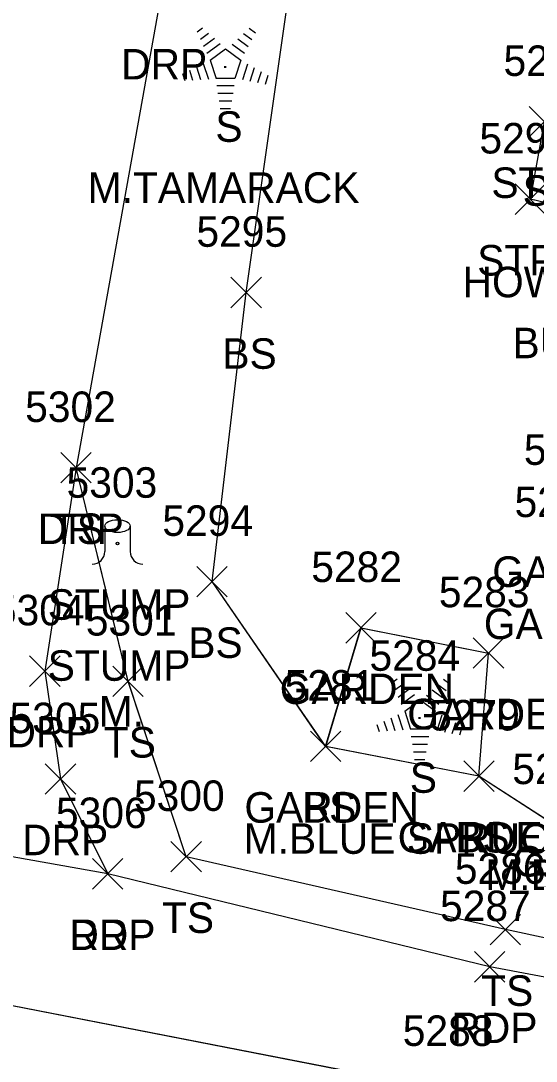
# Model space of a CAD drawing. Extents: x 1554668 to 1563881, y 831386 to 834374.
# Drawn here: x 1562135.6 to 1562169.4, y 833034.8 to 833103 of the extents above; entities that cross this region are included whole.
import ezdxf

# ---------------------------------------------------------------- set-up
doc = ezdxf.new("R2010")
doc.units = 0
for name, color, linetype in [('L_A', 7, 'Continuous'), ('L_C', 7, 'Continuous'), ('L_I', 7, 'Continuous'), ('L_TIC', 7, 'Continuous'), ('LAPB', 7, 'Continuous'), ('LBF', 7, 'Continuous'), ('LELB', 7, 'Continuous'), ('LTC', 7, 'Continuous'), ('LTS', 7, 'Continuous'), ('P_A', 7, 'Continuous'), ('P_I', 7, 'Continuous'), ('P_TIC', 7, 'Continuous'), ('PET', 7, 'Continuous'), ('PRC', 7, 'Continuous'), ('R_A', 7, 'Continuous'), ('R_I', 7, 'Continuous'), ('R_TIC', 7, 'Continuous'), ('RDP', 7, 'Continuous')]:
    doc.layers.add(name, color=color, linetype=linetype)

msp = doc.modelspace()

# ---------------------------------------------------------------- linework, layer by layer
at = {"layer": 'L_TIC'}
for points in [[(1562168.91, 833095.432), (1562170.91, 833097.432)], [(1562170.91, 833095.432), (1562168.91, 833097.432)], [(1562167.981, 833090.348), (1562169.981, 833092.348)], [(1562169.981, 833090.348), (1562167.981, 833092.348)], [(1562149.332, 833084.231), (1562151.332, 833086.231)], [(1562151.332, 833084.231), (1562149.332, 833086.231)], [(1562138.176, 833072.743), (1562140.176, 833074.743)], [(1562140.176, 833072.743), (1562138.176, 833074.743)], [(1562147.096, 833065.276), (1562149.096, 833067.276)], [(1562149.096, 833065.276), (1562147.096, 833067.276)], [(1562156.867, 833062.25), (1562158.867, 833064.25)], [(1562158.867, 833062.25), (1562156.867, 833064.25)], [(1562165.235, 833060.596), (1562167.235, 833062.596)], [(1562167.235, 833060.596), (1562165.235, 833062.596)], [(1562165.235, 833060.596), (1562167.235, 833062.596)], [(1562167.235, 833060.596), (1562165.235, 833062.596)], [(1562141.587, 833058.74), (1562143.587, 833060.74)], [(1562143.587, 833058.74), (1562141.587, 833060.74)], [(1562154.55, 833054.473), (1562156.55, 833056.473)], [(1562156.55, 833054.473), (1562154.55, 833056.473)], [(1562154.55, 833054.473), (1562156.55, 833056.473)], [(1562156.55, 833054.473), (1562154.55, 833056.473)], [(1562164.606, 833052.517), (1562166.606, 833054.517)], [(1562166.606, 833052.517), (1562164.606, 833054.517)], [(1562164.606, 833052.517), (1562166.606, 833054.517)], [(1562166.606, 833052.517), (1562164.606, 833054.517)], [(1562164.606, 833052.517), (1562166.606, 833054.517)], [(1562166.606, 833052.517), (1562164.606, 833054.517)], [(1562145.4, 833047.242), (1562147.4, 833049.242)], [(1562147.4, 833047.242), (1562145.4, 833049.242)], [(1562166.338, 833042.461), (1562168.338, 833044.461)], [(1562168.338, 833042.461), (1562166.338, 833044.461)]]:
    msp.add_lwpolyline(points, dxfattribs=at)
at = {"layer": 'LAPB'}
for points in [[(1562165.606, 833053.517), (1562155.55, 833055.473), (1562157.867, 833063.25), (1562166.235, 833061.596)], [(1562165.608, 833053.516), (1562155.551, 833055.477), (1562157.87, 833063.252), (1562166.237, 833061.595)], [(1562165.608, 833053.516), (1562155.551, 833055.477), (1562157.87, 833063.252), (1562166.237, 833061.595)], [(1562165.608, 833053.516), (1562155.551, 833055.477), (1562157.87, 833063.252), (1562166.237, 833061.595)], [(1562165.606, 833053.517), (1562166.235, 833061.596)], [(1562165.608, 833053.516), (1562166.237, 833061.595)], [(1562165.608, 833053.516), (1562166.237, 833061.595)], [(1562165.608, 833053.516), (1562166.237, 833061.595)]]:
    msp.add_lwpolyline(points, dxfattribs=at)
at = {"layer": 'LBF'}
for points in [[(1562174.901, 833089.922), (1562168.981, 833091.348), (1562169.91, 833096.432), (1562175.843, 833095.918)], [(1562174.904, 833089.925), (1562168.984, 833091.345), (1562169.912, 833096.433), (1562175.845, 833095.917)], [(1562174.904, 833089.925), (1562168.984, 833091.345), (1562169.912, 833096.433), (1562175.845, 833095.917)], [(1562174.904, 833089.925), (1562168.984, 833091.345), (1562169.912, 833096.433), (1562175.845, 833095.917)]]:
    msp.add_lwpolyline(points, dxfattribs=at)
at = {"layer": 'LELB'}
for points in [[(1562155.55, 833055.473), (1562148.096, 833066.276), (1562150.332, 833085.231), (1562155.749, 833123.226)], [(1562155.551, 833055.477), (1562148.099, 833066.274), (1562150.335, 833085.231), (1562155.752, 833123.225)], [(1562155.551, 833055.477), (1562148.099, 833066.274), (1562150.335, 833085.231), (1562155.752, 833123.225)], [(1562155.551, 833055.477), (1562148.099, 833066.274), (1562150.335, 833085.231), (1562155.752, 833123.225)], [(1562188.813, 833038.858), (1562167.338, 833043.461), (1562146.4, 833048.242), (1562142.587, 833059.74), (1562139.176, 833073.743)], [(1562188.815, 833038.857), (1562167.34, 833043.458), (1562146.404, 833048.239), (1562142.59, 833059.738), (1562139.18, 833073.739)], [(1562188.815, 833038.857), (1562167.34, 833043.458), (1562146.404, 833048.239), (1562142.59, 833059.738), (1562139.18, 833073.739)], [(1562188.815, 833038.857), (1562167.34, 833043.458), (1562146.404, 833048.239), (1562142.59, 833059.738), (1562139.18, 833073.739)], [(1562183.588, 833047.587), (1562171.053, 833050.001), (1562165.606, 833053.517)], [(1562183.589, 833047.585), (1562171.055, 833049.998), (1562165.608, 833053.516)], [(1562183.589, 833047.585), (1562171.055, 833049.998), (1562165.608, 833053.516)], [(1562183.589, 833047.585), (1562171.055, 833049.998), (1562165.608, 833053.516)]]:
    msp.add_lwpolyline(points, dxfattribs=at)
at = {"layer": 'LTC'}
for p, q in [((1562147.124, 833102.32), (1562147.479, 833102.577)), ((1562150.523, 833102.56), (1562150.942, 833102.256)), ((1562147.334, 833101.854), (1562147.863, 833102.238)), ((1562147.544, 833101.388), (1562148.247, 833101.9)), ((1562149.781, 833101.863), (1562150.46, 833101.37)), ((1562150.152, 833102.212), (1562150.701, 833101.813)), ((1562147.753, 833100.923), (1562148.632, 833101.561)), ((1562147.978, 833100.468), (1562148.989, 833101.202)), ((1562148.989, 833101.202), (1562149.987, 833100.477)), ((1562149.409, 833101.515), (1562150.219, 833100.926)), ((1562147.978, 833100.468), (1562148.365, 833099.274)), ((1562149.987, 833100.477), (1562149.595, 833099.274)), ((1562146.157, 833099.599), (1562146.309, 833099.131)), ((1562146.612, 833099.816), (1562146.824, 833099.164)), ((1562147.068, 833100.032), (1562147.339, 833099.197)), ((1562147.523, 833100.248), (1562147.854, 833099.229)), ((1562150.424, 833100.206), (1562150.086, 833099.167)), ((1562150.869, 833099.956), (1562150.581, 833099.071)), ((1562151.313, 833099.706), (1562151.076, 833098.976)), ((1562149.595, 833099.274), (1562148.365, 833099.274)), ((1562151.757, 833099.456), (1562151.571, 833098.881)), ((1562149.557, 833098.774), (1562148.412, 833098.774)), ((1562149.473, 833098.274), (1562148.485, 833098.274)), ((1562149.389, 833097.774), (1562148.558, 833097.774)), ((1562149.306, 833097.274), (1562148.631, 833097.274)), ((1562159.88, 833059.639), (1562160.234, 833059.896)), ((1562160.089, 833059.174), (1562160.618, 833059.558)), ((1562162.907, 833059.531), (1562163.456, 833059.132)), ((1562163.278, 833059.879), (1562163.697, 833059.575)), ((1562160.299, 833058.708), (1562161.002, 833059.219)), ((1562160.508, 833058.242), (1562161.387, 833058.88)), ((1562162.165, 833058.834), (1562162.974, 833058.246)), ((1562162.536, 833059.183), (1562163.215, 833058.689)), ((1562160.733, 833057.787), (1562161.745, 833058.521)), ((1562161.745, 833058.521), (1562162.742, 833057.796)), ((1562159.823, 833057.351), (1562160.094, 833056.516)), ((1562160.278, 833057.568), (1562160.609, 833056.549)), ((1562160.733, 833057.787), (1562161.12, 833056.594)), ((1562162.742, 833057.796), (1562162.35, 833056.594)), ((1562163.179, 833057.526), (1562162.841, 833056.486)), ((1562163.624, 833057.275), (1562163.336, 833056.391)), ((1562158.912, 833056.918), (1562159.064, 833056.45)), ((1562159.367, 833057.135), (1562159.579, 833056.483)), ((1562162.35, 833056.594), (1562161.12, 833056.594)), ((1562164.068, 833057.025), (1562163.831, 833056.296)), ((1562164.512, 833056.775), (1562164.326, 833056.201)), ((1562162.312, 833056.094), (1562161.167, 833056.094)), ((1562162.228, 833055.594), (1562161.24, 833055.594)), ((1562162.145, 833055.094), (1562161.313, 833055.094)), ((1562162.061, 833054.594), (1562161.386, 833054.594))]:
    msp.add_line(p, q, dxfattribs=at)
at = {"layer": 'LTS'}
for p, q in [((1562141.063, 833069.916), (1562141.063, 833068.25)), ((1562142.73, 833069.75), (1562142.73, 833069.916)), ((1562142.73, 833069.916), (1562142.73, 833068.25)), ((1562141.896, 833068.774), (1562141.896, 833068.774)), ((1562141.896, 833068.774), (1562141.896, 833068.774)), ((1562141.896, 833068.75), (1562141.896, 833068.75))]:
    msp.add_line(p, q, dxfattribs=at)
msp.add_circle((1562141.896, 833068.774), 0.0833, dxfattribs=at)
for centre, start, end in [((1562140.23, 833068.25), 270, 360), ((1562143.563, 833068.25), 180, 270)]:
    msp.add_arc(centre, 0.833, start, end, dxfattribs=at)
msp.add_ellipse((1562141.896, 833069.916), major_axis=(-0.833, 0), ratio=0.5, dxfattribs=at)
at = {"layer": 'P_TIC'}
for points in [[(1562140.251, 833046.118), (1562142.251, 833048.118)], [(1562142.251, 833046.118), (1562140.251, 833048.118)], [(1562165.311, 833040.016), (1562167.311, 833042.016)], [(1562167.311, 833040.016), (1562165.311, 833042.016)]]:
    msp.add_lwpolyline(points, dxfattribs=at)
at = {"layer": 'PET'}
for points in [[(1562367.889, 833393.463), (1562360.289, 833352.078), (1562357.044, 833334.113), (1562353.489, 833316.29), (1562348.902, 833287.511), (1562344.023, 833257.511), (1562341.091, 833241.702), (1562334.137, 833199.472), (1562328.958, 833169.512), (1562320.408, 833116.756), (1562314.37, 833085.591), (1562306.506, 833039.997), (1562299.854, 833031.159), (1562289.417, 833022.933), (1562277.976, 833019.507), (1562267.789, 833020.015), (1562232.643, 833027.546), (1562191.643, 833036.001), (1562188.418, 833036.858), (1562166.311, 833041.016), (1562141.251, 833047.118), (1562119.213, 833051.023)], [(1562367.889, 833393.469), (1562360.289, 833352.08), (1562357.041, 833334.115), (1562353.488, 833316.294), (1562348.902, 833287.512), (1562344.019, 833257.512), (1562341.096, 833241.706), (1562334.136, 833199.471), (1562328.957, 833169.511), (1562320.408, 833116.753), (1562314.37, 833085.59), (1562306.506, 833039.996), (1562299.858, 833031.156), (1562289.417, 833022.933), (1562277.98, 833019.505), (1562267.788, 833020.016), (1562232.638, 833027.547), (1562191.647, 833036), (1562188.42, 833036.857), (1562166.314, 833041.013), (1562141.253, 833047.118), (1562119.219, 833051.02)], [(1562367.889, 833393.469), (1562360.289, 833352.08), (1562357.041, 833334.115), (1562353.488, 833316.294), (1562348.902, 833287.512), (1562344.019, 833257.512), (1562341.096, 833241.706), (1562334.136, 833199.471), (1562328.957, 833169.511), (1562320.408, 833116.753), (1562314.37, 833085.59), (1562306.506, 833039.996), (1562299.858, 833031.156), (1562289.417, 833022.933), (1562277.98, 833019.505), (1562267.788, 833020.016), (1562232.638, 833027.547), (1562191.647, 833036), (1562188.42, 833036.857), (1562166.314, 833041.013), (1562141.253, 833047.118), (1562119.219, 833051.02)], [(1562367.889, 833393.469), (1562360.289, 833352.08), (1562357.041, 833334.115), (1562353.488, 833316.294), (1562348.902, 833287.512), (1562344.019, 833257.512), (1562341.096, 833241.706), (1562334.136, 833199.471), (1562328.957, 833169.511), (1562320.408, 833116.753), (1562314.37, 833085.59), (1562306.506, 833039.996), (1562299.858, 833031.156), (1562289.417, 833022.933), (1562277.98, 833019.505), (1562267.788, 833020.016), (1562232.638, 833027.547), (1562191.647, 833036), (1562188.42, 833036.857), (1562166.314, 833041.013), (1562141.253, 833047.118), (1562119.219, 833051.02)]]:
    msp.add_lwpolyline(points, dxfattribs=at)
at = {"layer": 'PRC'}
for points in [[(1562300.293, 833002.635), (1562265.056, 833007.76), (1562229.752, 833015.899), (1562188.56, 833027.158), (1562163.867, 833032.834), (1562128.368, 833039.745), (1562080.008, 833048.853), (1562037.166, 833057.37), (1561989.079, 833066.767), (1561944.749, 833075.337), (1561893.656, 833085.488), (1561855.803, 833092.68), (1561805.738, 833106.779), (1561782.445, 833121.396), (1561772.46, 833130.936), (1561764.816, 833144.509), (1561760.941, 833173.068), (1561763.812, 833193.359), (1561770.109, 833225.658), (1561775.835, 833254.581), (1561787.627, 833309.043), (1561795.14, 833348.536), (1561800.21, 833371.538), (1561806.437, 833405.192)], [(1562300.297, 833002.634), (1562265.06, 833007.759), (1562229.751, 833015.899), (1562188.563, 833027.157), (1562163.87, 833032.838), (1562128.369, 833039.745), (1562080.013, 833048.851), (1562037.119, 833057.379), (1561989.031, 833066.776), (1561944.699, 833075.346), (1561893.607, 833085.494), (1561855.757, 833092.686), (1561805.685, 833106.789), (1561782.448, 833121.397), (1561772.461, 833130.936), (1561764.814, 833144.506), (1561760.941, 833173.07), (1561763.813, 833193.362), (1561770.108, 833225.654), (1561775.838, 833254.58), (1561787.632, 833309.041), (1561795.141, 833348.53), (1561800.212, 833371.537), (1561806.439, 833405.19)], [(1562300.297, 833002.634), (1562265.06, 833007.759), (1562229.751, 833015.899), (1562188.563, 833027.157), (1562163.87, 833032.838), (1562128.369, 833039.745), (1562080.013, 833048.851), (1562037.119, 833057.379), (1561989.031, 833066.776), (1561944.699, 833075.346), (1561893.607, 833085.494), (1561855.757, 833092.686), (1561805.685, 833106.789), (1561782.448, 833121.397), (1561772.461, 833130.936), (1561764.814, 833144.506), (1561760.941, 833173.07), (1561763.813, 833193.362), (1561770.108, 833225.654), (1561775.838, 833254.58), (1561787.632, 833309.041), (1561795.141, 833348.53), (1561800.212, 833371.537), (1561806.439, 833405.19)], [(1562300.297, 833002.634), (1562265.06, 833007.759), (1562229.751, 833015.899), (1562188.563, 833027.157), (1562163.87, 833032.838), (1562128.369, 833039.745), (1562080.013, 833048.851), (1562037.119, 833057.379), (1561989.031, 833066.776), (1561944.699, 833075.346), (1561893.607, 833085.494), (1561855.757, 833092.686), (1561805.685, 833106.789), (1561782.448, 833121.397), (1561772.461, 833130.936), (1561764.814, 833144.506), (1561760.941, 833173.07), (1561763.813, 833193.362), (1561770.108, 833225.654), (1561775.838, 833254.58), (1561787.632, 833309.041), (1561795.141, 833348.53), (1561800.212, 833371.537), (1561806.439, 833405.19)]]:
    msp.add_lwpolyline(points, dxfattribs=at)
at = {"layer": 'R_TIC'}
for points in [[(1562138.176, 833072.743), (1562140.176, 833074.743)], [(1562140.176, 833072.743), (1562138.176, 833074.743)], [(1562136.125, 833059.409), (1562138.125, 833061.409)], [(1562138.125, 833059.409), (1562136.125, 833061.409)], [(1562137.154, 833052.34), (1562139.154, 833054.34)], [(1562139.154, 833052.34), (1562137.154, 833054.34)], [(1562140.251, 833046.118), (1562142.251, 833048.118)], [(1562142.251, 833046.118), (1562140.251, 833048.118)]]:
    msp.add_lwpolyline(points, dxfattribs=at)
at = {"layer": 'RDP'}
for points in [[(1562147.576, 833127.975), (1562144.645, 833104.2), (1562139.176, 833073.743), (1562137.125, 833060.409), (1562138.154, 833053.34), (1562141.251, 833047.118)], [(1562147.578, 833127.976), (1562144.648, 833104.201), (1562139.18, 833073.739), (1562137.13, 833060.404), (1562138.158, 833053.338), (1562141.253, 833047.118)], [(1562147.578, 833127.976), (1562144.648, 833104.201), (1562139.18, 833073.739), (1562137.13, 833060.404), (1562138.158, 833053.338), (1562141.253, 833047.118)], [(1562147.578, 833127.976), (1562144.648, 833104.201), (1562139.18, 833073.739), (1562137.13, 833060.404), (1562138.158, 833053.338), (1562141.253, 833047.118)]]:
    msp.add_lwpolyline(points, dxfattribs=at)

# ---------------------------------------------------------------- texts
at = {"layer": 'L_A'}
for s, p in [('S', (1562148.315, 833095.112)), ('STPC', (1562166.421, 833091.432)), ('STPC HOW', (1562168.472, 833090.918)), ('STPC', (1562165.493, 833086.348)), ('HOW STPC ST', (1562164.531, 833084.922)), ('BS', (1562148.773, 833080.231)), ('TS', (1562137.586, 833068.743)), ('GARDEN', (1562166.481, 833065.931)), ('STUMP', (1562137.317, 833063.776)), ('GARDEN', (1562165.925, 833062.509)), ('BS', (1562146.537, 833061.276)), ('GARDEN', (1562152.536, 833058.25)), ('GARDEN', (1562160.904, 833056.596)), ('GARDEN', (1562160.904, 833056.596)), ('TS', (1562140.996, 833054.74)), ('S', (1562161.07, 833052.431)), ('GARDEN', (1562150.219, 833050.473)), ('BS', (1562153.99, 833050.473)), ('GARDEN', (1562160.275, 833048.517)), ('GARDEN', (1562160.275, 833048.517)), ('BS', (1562164.046, 833048.517)), ('GARDEN', (1562167.818, 833046.937)), ('TS', (1562144.81, 833043.242)), ('TS', (1562165.747, 833038.461))]:
    msp.add_text(s, height=2, dxfattribs=at).set_placement(p)
at = {"layer": 'L_C'}
for s, p in [('M.TAMARACK', (1562139.937, 833091.112)), ('BULKHEAD', (1562167.806, 833080.922)), ('STUMP', (1562137.317, 833059.776)), ('M.', (1562140.664, 833056.776)), ('M.BLUE SPRUCE', (1562150.173, 833048.431)), ('M.BLUE SPRUCE', (1562166.019, 833046.06))]:
    msp.add_text(s, height=2, dxfattribs=at).set_placement(p)
at = {"layer": 'L_I'}
for s, p in [('5291', (1562167.217, 833099.432)), ('5290', (1562165.635, 833094.348)), ('5295', (1562147.072, 833088.231)), ('5302', (1562135.838, 833076.743)), ('5277', (1562168.552, 833073.931)), ('5277', (1562168.552, 833073.931)), ('5303', (1562138.553, 833071.776)), ('5276', (1562167.941, 833070.509)), ('5294', (1562144.836, 833069.276)), ('5282', (1562154.607, 833066.25)), ('5283', (1562162.975, 833064.596)), ('5283', (1562162.975, 833064.596)), ('5301', (1562139.815, 833062.74)), ('5284', (1562158.424, 833060.431)), ('5281', (1562152.857, 833058.473)), ('5281', (1562152.857, 833058.473)), ('5279', (1562162.338, 833056.517)), ('5279', (1562162.338, 833056.517)), ('5279', (1562162.338, 833056.517)), ('5278', (1562167.793, 833053.001)), ('5300', (1562142.975, 833051.242)), ('5286', (1562164.023, 833046.461))]:
    msp.add_text(s, height=2, dxfattribs=at).set_placement(p)
at = {"layer": 'LTC'}
for p in [(1562148.872, 833100.216), (1562161.627, 833057.535)]:
    msp.add_text('.', height=1.037, rotation=270, dxfattribs=at).set_placement(p)
at = {"layer": 'P_A'}
for p in [(1562138.739, 833042.118), (1562163.8, 833036.016)]:
    msp.add_text('RDP', height=2, dxfattribs=at).set_placement(p)
at = {"layer": 'P_I'}
for s, p in [('5306', (1562137.857, 833050.118)), ('5287', (1562163.052, 833044.016)), ('5288', (1562160.607, 833035.834))]:
    msp.add_text(s, height=2, dxfattribs=at).set_placement(p)
at = {"layer": 'R_A'}
for p in [(1562142.133, 833099.2), (1562136.664, 833068.743), (1562134.613, 833055.409), (1562135.642, 833048.34), (1562138.739, 833042.118)]:
    msp.add_text('DRP', height=2, dxfattribs=at).set_placement(p)
at = {"layer": 'R_I'}
for s, p in [('5302', (1562135.838, 833076.743)), ('5304', (1562133.787, 833063.409)), ('5305', (1562134.815, 833056.34)), ('5306', (1562137.857, 833050.118))]:
    msp.add_text(s, height=2, dxfattribs=at).set_placement(p)

doc.saveas('drawing.dxf')
